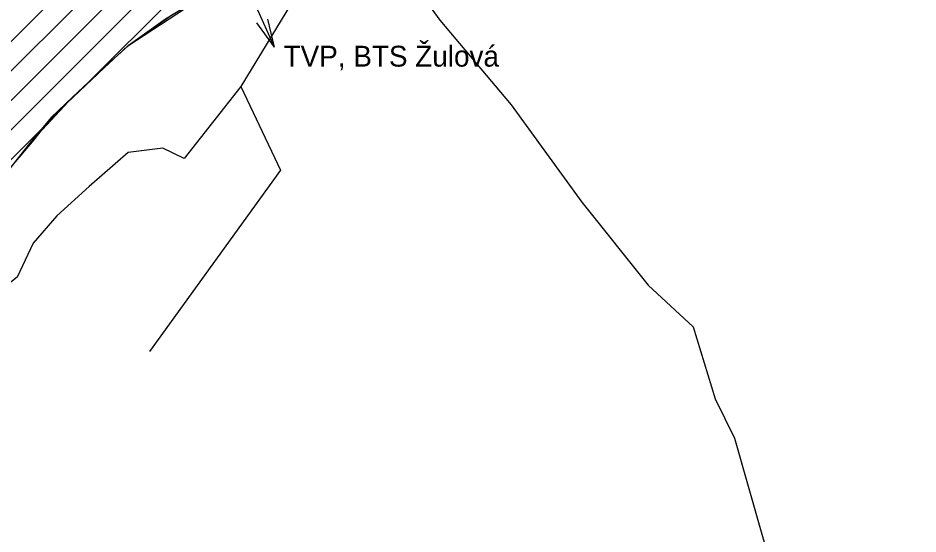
# Model space of a CAD drawing. Extents: x -564810 to -550519, y -1045831 to -1034011.
# Drawn here: x -552001 to -551138, y -1038896 to -1038400 of the extents above; entities that cross this region are included whole.
import ezdxf

# ---------------------------------------------------------------- set-up
doc = ezdxf.new("R2010")
doc.units = 0
for name, color, linetype in [('KN stav', 7, 'Continuous'), ('Obvod KPU', 7, 'Continuous'), ('Odvodněné plochy', 7, 'Continuous'), ('přeložka st silnice', 7, 'Continuous'), ('Vedení VN', 7, 'Continuous'), ('Vrstva 14', 7, 'Continuous'), ('Vrstva 33', 7, 'Continuous')]:
    doc.layers.add(name, color=color, linetype=linetype)

msp = doc.modelspace()

# ---------------------------------------------------------------- linework, layer by layer
at = {"layer": 'KN stav'}
for p, q in [((-551836.77, -1038387.52), (-551859.49, -1038401.3)), ((-551859.49, -1038401.3), (-551895.44, -1038426.86)), ((-551895.44, -1038426.86), (-551918.36, -1038447.69)), ((-551918.36, -1038447.69), (-551948.78, -1038476.17)), ((-551948.78, -1038476.17), (-551968.69, -1038495.33)), ((-551968.69, -1038495.33), (-551989.93, -1038520.85)), ((-551989.93, -1038520.85), (-552005.15, -1038540.23))]:
    msp.add_line(p, q, dxfattribs=at)
at = {"layer": 'Obvod KPU'}
for p, q in [((-551895.56, -1038426.98), (-551812.66, -1038372.61)), ((-551918.27, -1038447.98), (-551895.56, -1038426.98)), ((-551959.91, -1038487.42), (-551918.27, -1038447.98)), ((-551987.1, -1038519.06), (-551967.43, -1038494.54)), ((-551967.43, -1038494.54), (-551959.91, -1038487.42)), ((-552003.22, -1038538.4), (-551987.1, -1038519.06))]:
    msp.add_line(p, q, dxfattribs=at)
at = {"layer": 'Odvodněné plochy'}
msp.add_lwpolyline([(-551852.44, -1038396.9), (-551895.44, -1038426.86), (-551918.36, -1038447.69), (-551948.78, -1038476.17), (-551989.93, -1038520.85), (-552018.66, -1038556.91)], dxfattribs=at)
at = {"layer": 'přeložka st silnice'}
for p, q in [((-552196.19, -1038611.3), (-551720.62, -1038135.73)), ((-552177.63, -1038621.02), (-551714.81, -1038158.2)), ((-552156.96, -1038628.64), (-551709, -1038180.67)), ((-552136.29, -1038636.25), (-551703.18, -1038203.14)), ((-551935.4, -1038463.65), (-551697.37, -1038225.62)), ((-552115.62, -1038643.87), (-551958.73, -1038486.98))]:
    msp.add_line(p, q, dxfattribs=at)
at = {"layer": 'Vrstva 14'}
for q in [(-551771.74, -1038404.97), (-551761.44, -1038401.23)]:
    msp.add_line((-551754.89, -1038428.38), q, dxfattribs=at)
msp.add_lwpolyline([(-551754.89, -1038428.38), (-553519.59, -1034507.17), (-553502.09, -1034572.44)], dxfattribs=at)
at = {"layer": 'Vrstva 33'}
msp.add_line((-551749.09, -1038546.43), (-551874.8, -1038720.25), dxfattribs=at)
for points in [[(-552013.57, -1038243.96), (-551932.89, -1038182.35), (-551873.21, -1038135.72), (-551811.42, -1038083.43), (-551762.51, -1038047.4), (-551730.02, -1038007.12), (-551730.02, -1038039.63), (-551708.84, -1038103.22), (-551680.59, -1038180.23), (-551665.76, -1038244.53), (-551677.06, -1038275.61), (-551714.49, -1038345.56), (-551787.23, -1038465.89), (-551749.09, -1038546.43)], [(-551677.06, -1038275.61), (-551647.89, -1038331.03), (-551596.34, -1038402.39), (-551527.84, -1038483.65), (-551460.04, -1038576.91), (-551396.48, -1038656.75), (-551353.4, -1038696.67), (-551332.21, -1038765.91), (-551313.85, -1038803.36), (-551287.01, -1038898.04), (-551220.63, -1039120.18), (-551086.44, -1039132.19)], [(-551787.23, -1038465.89), (-551841.61, -1038535.13), (-551862.09, -1038525.24), (-551895.28, -1038529.48), (-551932.71, -1038561.98), (-551963.79, -1038590.24), (-551986.39, -1038616.38), (-552001.93, -1038648.88), (-552017.46, -1038661.6), (-552025.94, -1038676.44), (-552042.18, -1038708.23), (-552050.66, -1038749.21), (-552049.95, -1038793.94), (-552042.18, -1038825.03), (-552078.91, -1038917.59), (-552112.81, -1038999.55), (-552131.87, -1039034.17), (-552148.12, -1039062.43), (-552133.29, -1039117.54)]]:
    msp.add_lwpolyline(points, dxfattribs=at)

# ---------------------------------------------------------------- texts
at = {"layer": 'Vedení VN'}
msp.add_text('TVP, BTS Žulová', height=20, dxfattribs=at).set_placement((-551746.24, -1038446.91))

doc.saveas('drawing.dxf')
